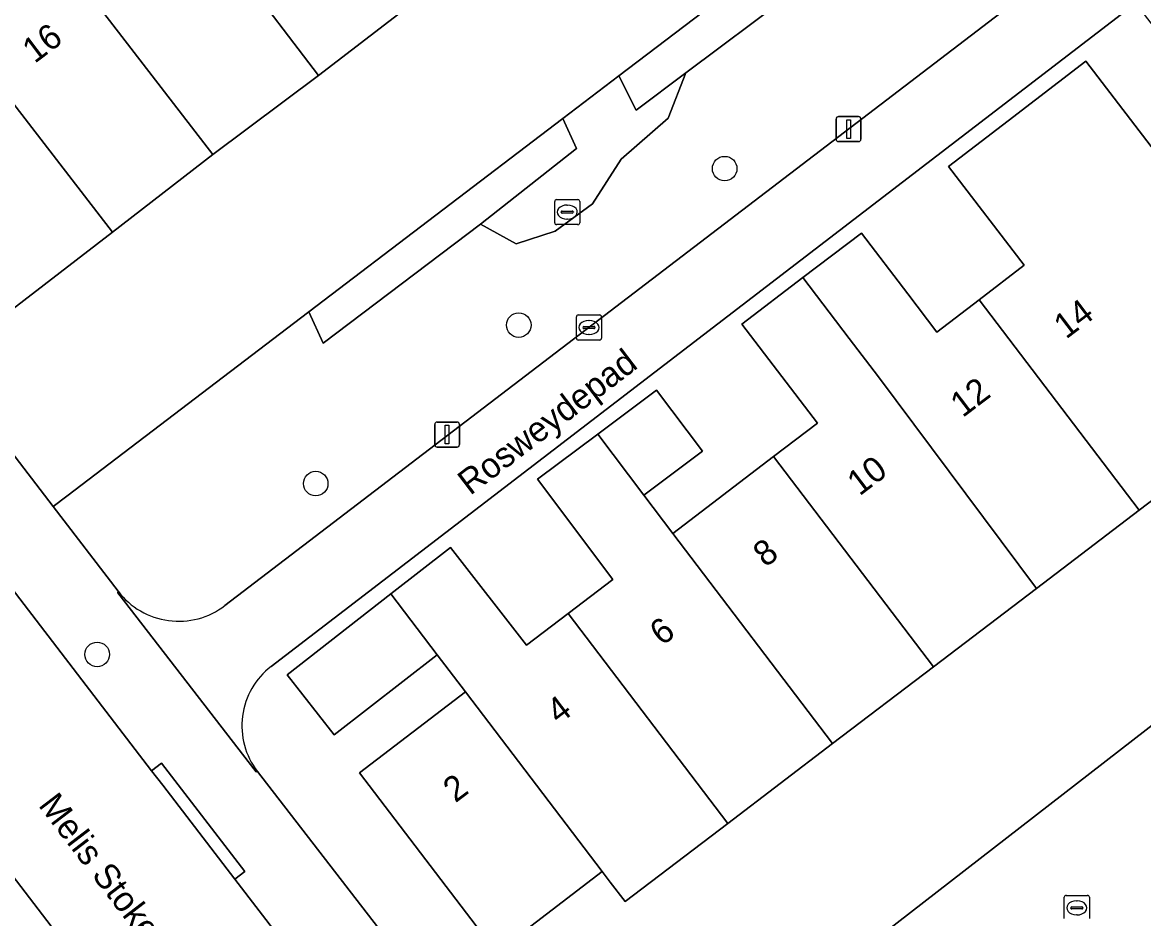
# Model space of a CAD drawing. Extents: x 159352 to 160617, y 385888 to 387323.
# Drawn here: x 159885.03 to 159929.72, y 386877.6 to 386913.31 of the extents above; entities that cross this region are included whole.
import ezdxf

# ---------------------------------------------------------------- set-up
doc = ezdxf.new("R2010")
doc.units = 0
for name, color, linetype in [('IMGEO_Boom', 7, 'Continuous'), ('IMGEO_Erf', 7, 'Continuous'), ('IMGEO_Groenvoorziening', 7, 'Continuous'), ('IMGEO_Kolk', 7, 'Continuous'), ('IMGEO_Lichtmast', 7, 'Continuous'), ('IMGEO_Muur', 7, 'Continuous'), ('IMGEO_Openbare_ruimte_label', 7, 'Continuous'), ('IMGEO_Pand', 7, 'Continuous'), ('IMGEO_Pand_nummerreeks', 7, 'Continuous'), ('IMGEO_Rijbaan_lokaal_open', 7, 'Continuous'), ('IMGEO_Rioolput', 7, 'Continuous'), ('IMGEO_Voetpad_open', 7, 'Continuous')]:
    doc.layers.add(name, color=color, linetype=linetype)

msp = doc.modelspace()

# ---------------------------------------------------------------- linework, layer by layer
at = {"layer": 'IMGEO_Boom'}
for centre in [(159913.026, 386907.488), (159904.819, 386901.25), (159896.725, 386894.935), (159888.014, 386888.127)]:
    msp.add_circle(centre, 0.489, dxfattribs=at)
at = {"layer": 'IMGEO_Erf'}
for points in [[(159870.46, 386914.646), (159881.018, 386900.864), (159886.259, 386894.024), (159886.806, 386894.44), (159896.45, 386901.779), (159906.58, 386909.489), (159908.807, 386911.184), (159914.819, 386915.759), (159922.908, 386921.915), (159923.216, 386922.15), (159907.427, 386942.853)], [(159900.954, 386914.377), (159896.832, 386911.198), (159892.627, 386908.049), (159888.619, 386904.958), (159884.453, 386901.745)], [(159940.937, 386893.732), (159939.494, 386895.614), (159941.782, 386897.369), (159943.212, 386895.476), (159943.507, 386895.697), (159929.411, 386914.079), (159894.951, 386887.65)], [(159936.156, 386898.896), (159929.55, 386893.869), (159925.451, 386890.751), (159921.352, 386887.632), (159917.329, 386884.571), (159913.153, 386881.394), (159909.057, 386878.277), (159908.463, 386879.055), (159908.147, 386879.47), (159903.933, 386876.252), (159898.471, 386883.405), (159902.695, 386886.632), (159901.565, 386888.116), (159897.462, 386884.916), (159895.589, 386887.317), (159899.721, 386890.539), (159902.094, 386892.39), (159905.133, 386888.494), (159906.789, 386889.758), (159908.565, 386891.113), (159905.571, 386895.106), (159907.974, 386896.909), (159910.314, 386898.664), (159912.141, 386896.227), (159909.806, 386894.475), (159910.958, 386892.939), (159914.978, 386896.008), (159916.724, 386897.341), (159913.716, 386901.295), (159916.147, 386903.144), (159918.478, 386904.918), (159920.324, 386902.492), (159921.48, 386900.972), (159923.165, 386902.259), (159924.97, 386903.637), (159921.949, 386907.569), (159924.323, 386909.393), (159927.416, 386911.769), (159932.291, 386905.426)], [(159894.4, 386883.464), (159901.44, 386874.348), (159906.693, 386867.545), (159906.85, 386867.341), (159907.033, 386867.481), (159905.022, 386870.111), (159906.481, 386871.027), (159908.191, 386871.087), (159909.86, 386869.643), (159940.937, 386893.732)]]:
    msp.add_lwpolyline(points, dxfattribs=at)
msp.add_arc((159896.763, 386885.282), 2.982, 127.4308, 217.5718, dxfattribs=at)
at = {"layer": 'IMGEO_Groenvoorziening'}
for points in [[(159925.791, 386918.773), (159923.216, 386922.15), (159922.908, 386921.915), (159914.819, 386915.759), (159915.525, 386914.347), (159911.48, 386911.301), (159910.776, 386909.492), (159908.898, 386907.862), (159907.764, 386906.09), (159906.276, 386904.991), (159904.716, 386904.495), (159903.299, 386905.275), (159897.026, 386900.526), (159896.45, 386901.779), (159886.806, 386894.44), (159886.259, 386894.024), (159888.851, 386890.641)], [(159893.103, 386890.071), (159925.235, 386914.625)], [(159946.022, 386892.417), (159943.507, 386895.697), (159943.212, 386895.476), (159940.937, 386893.732), (159909.86, 386869.643), (159907.033, 386867.481), (159906.85, 386867.341), (159909.441, 386863.986)]]:
    msp.add_lwpolyline(points, dxfattribs=at)
for points in [[(159914.819, 386915.759), (159908.807, 386911.184), (159909.5, 386909.811), (159911.48, 386911.301), (159915.525, 386914.347)], [(159911.48, 386911.301), (159909.5, 386909.811), (159908.807, 386911.184), (159906.58, 386909.489), (159907.126, 386908.287), (159903.299, 386905.275), (159904.716, 386904.495), (159906.276, 386904.991), (159907.764, 386906.09), (159908.898, 386907.862), (159910.776, 386909.492)], [(159906.58, 386909.489), (159896.45, 386901.779), (159897.026, 386900.526), (159903.299, 386905.275), (159907.126, 386908.287)]]:
    msp.add_lwpolyline(points, close=True, dxfattribs=at)
msp.add_arc((159891.262, 386892.481), 3.033, 217.3478, 307.3817, dxfattribs=at)
at = {"layer": 'IMGEO_Kolk'}
for p, q in [((159907.117, 386900.729), (159907.117, 386901.581)), ((159907.192, 386901.655), (159908.044, 386901.655)), ((159907.605, 386901.435), (159907.63, 386901.435)), ((159908.118, 386901.581), (159908.118, 386900.729)), ((159907.376, 386901.149), (159907.376, 386901.161)), ((159907.814, 386901.112), (159907.416, 386901.112)), ((159907.419, 386901.198), (159907.817, 386901.198)), ((159907.628, 386900.875), (159907.603, 386900.875)), ((159907.86, 386901.161), (159907.86, 386901.149)), ((159908.044, 386900.655), (159907.192, 386900.655))]:
    msp.add_line(p, q, dxfattribs=at)
for points in [[(159907.117, 386900.729), (159907.117, 386901.581)], [(159907.192, 386901.655), (159908.044, 386901.655)], [(159908.118, 386901.581), (159908.118, 386900.729)], [(159908.044, 386900.655), (159907.192, 386900.655)]]:
    msp.add_lwpolyline(points, dxfattribs=at)
for centre, radius, start, end in [((159907.194, 386901.579), 0.0765, 91.552, 178.448), ((159907.194, 386901.579), 0.0765, 91.552, 178.448), ((159908.042, 386901.579), 0.0765, 1.552, 88.448), ((159908.042, 386901.579), 0.0765, 1.552, 88.448), ((159907.416, 386901.158), 0.0403, 85.8775, 175.7526), ((159907.413, 386901.148), 0.0366, 178.938, 274.7102), ((159907.817, 386901.155), 0.043, 264.8664, 352.4533), ((159907.821, 386901.16), 0.0386, 1.7309, 96.639), ((159907.194, 386900.731), 0.0765, 181.552, 268.448), ((159907.194, 386900.731), 0.0765, 181.552, 268.448), ((159908.042, 386900.731), 0.0765, 271.552, 358.448), ((159908.042, 386900.731), 0.0765, 271.552, 358.448)]:
    msp.add_arc(centre, radius, start, end, dxfattribs=at)
for centre, major_axis, ratio, start_param, end_param in [((159907.604, 386901.155), (-0.387, 0.002), 0.722429, 4.712389, 7.853982), ((159907.629, 386901.155), (-0.39, 0.002), 0.717154, 1.570796, 4.712389)]:
    msp.add_ellipse(centre, major_axis=major_axis, ratio=ratio, start_param=start_param, end_param=end_param, dxfattribs=at)
at = {"layer": 'IMGEO_Lichtmast'}
for p, q in [((159917.469, 386908.663), (159917.469, 386909.463)), ((159917.469, 386909.463), (159917.469, 386908.663)), ((159917.569, 386909.563), (159918.359, 386909.563)), ((159918.359, 386909.563), (159917.569, 386909.563)), ((159918.459, 386909.463), (159918.459, 386908.663)), ((159918.459, 386908.663), (159918.459, 386909.463)), ((159918.359, 386908.563), (159917.569, 386908.563)), ((159917.569, 386908.563), (159918.359, 386908.563)), ((159901.467, 386896.488), (159901.467, 386897.288)), ((159901.467, 386897.288), (159901.467, 386896.488)), ((159901.567, 386897.388), (159902.357, 386897.388)), ((159902.357, 386897.388), (159901.567, 386897.388)), ((159902.457, 386897.288), (159902.457, 386896.488)), ((159902.457, 386896.488), (159902.457, 386897.288)), ((159902.357, 386896.388), (159901.567, 386896.388)), ((159901.567, 386896.388), (159902.357, 386896.388))]:
    msp.add_line(p, q, dxfattribs=at)
for points in [[(159917.889, 386909.438), (159918.039, 386909.438), (159918.039, 386908.688), (159917.889, 386908.688), (159917.889, 386909.438)], [(159901.887, 386897.263), (159902.037, 386897.263), (159902.037, 386896.513), (159901.887, 386896.513), (159901.887, 386897.263)]]:
    msp.add_lwpolyline(points, dxfattribs=at)
for centre, start, end in [((159917.569, 386909.463), 90, 180), ((159917.569, 386909.463), 90, 180), ((159918.359, 386909.463), 0, 90), ((159918.359, 386909.463), 360, 90), ((159917.569, 386908.663), 180, 270), ((159917.569, 386908.663), 180, 270), ((159918.359, 386908.663), 270, 0), ((159918.359, 386908.663), 270, 0), ((159901.567, 386897.288), 90, 180), ((159901.567, 386897.288), 90, 180), ((159902.357, 386897.288), 0, 90), ((159902.357, 386897.288), 360, 90), ((159901.567, 386896.488), 180, 270), ((159901.567, 386896.488), 180, 270), ((159902.357, 386896.488), 270, 0), ((159902.357, 386896.488), 270, 0)]:
    msp.add_arc(centre, 0.1, start, end, dxfattribs=at)
at = {"layer": 'IMGEO_Muur'}
msp.add_lwpolyline([(159886.259, 386894.024), (159881.018, 386900.864)], dxfattribs=at)
at = {"layer": 'IMGEO_Pand'}
for points in [[(159900.954, 386914.377), (159894.513, 386922.731), (159892.831, 386921.434), (159889.779, 386925.392), (159888.293, 386924.246), (159887.451, 386923.597), (159890.434, 386919.612), (159896.832, 386911.198)], [(159896.832, 386911.198), (159890.434, 386919.612), (159887.451, 386923.597), (159885.101, 386921.785), (159888.139, 386917.846), (159886.217, 386916.364), (159892.627, 386908.049)], [(159892.627, 386908.049), (159886.217, 386916.364), (159884.604, 386915.12), (159881.584, 386919.037), (159879.19, 386917.191), (159888.619, 386904.958)], [(159876.96, 386915.472), (159878.641, 386913.292), (159876.702, 386911.797), (159883.592, 386902.861), (159884.453, 386901.745), (159888.619, 386904.958), (159879.19, 386917.191)], [(159932.291, 386905.426), (159927.416, 386911.769), (159924.323, 386909.393), (159921.949, 386907.569), (159924.97, 386903.637), (159923.165, 386902.259), (159929.55, 386893.869), (159936.156, 386898.896), (159933.432, 386902.478), (159934.123, 386903.004), (159932.284, 386905.421)], [(159923.165, 386902.259), (159921.48, 386900.972), (159920.324, 386902.492), (159918.478, 386904.918), (159916.147, 386903.144), (159917.993, 386900.718), (159919.152, 386899.195), (159925.451, 386890.751), (159929.55, 386893.869)], [(159919.152, 386899.195), (159917.993, 386900.718), (159916.147, 386903.144), (159913.716, 386901.295), (159916.724, 386897.341), (159914.978, 386896.008), (159921.352, 386887.632), (159925.451, 386890.751)], [(159909.806, 386894.475), (159912.141, 386896.227), (159910.314, 386898.664), (159907.974, 386896.909)], [(159913.153, 386881.394), (159917.329, 386884.571), (159910.958, 386892.939), (159909.806, 386894.475), (159907.974, 386896.909), (159905.571, 386895.106), (159908.565, 386891.113), (159906.789, 386889.758)], [(159917.329, 386884.571), (159921.352, 386887.632), (159914.978, 386896.008), (159910.958, 386892.939)], [(159906.789, 386889.758), (159905.133, 386888.494), (159902.094, 386892.39), (159899.721, 386890.539), (159901.565, 386888.116), (159902.695, 386886.632), (159908.147, 386879.47), (159908.463, 386879.055), (159909.057, 386878.277), (159913.153, 386881.394)], [(159899.721, 386890.539), (159895.589, 386887.317), (159897.462, 386884.916), (159901.565, 386888.116)], [(159902.695, 386886.632), (159898.471, 386883.405), (159903.933, 386876.252), (159908.147, 386879.47)]]:
    msp.add_lwpolyline(points, close=True, dxfattribs=at)
at = {"layer": 'IMGEO_Rijbaan_lokaal_open'}
for points in [[(159893.507, 386879.167), (159890.632, 386882.91), (159890.186, 386883.493), (159868.525, 386911.76), (159863.004, 386907.526), (159881.47, 386883.452), (159901.575, 386857.157), (159920.837, 386832.09)], [(159926.071, 386836.716), (159906.413, 386862.363), (159893.507, 386879.167)]]:
    msp.add_lwpolyline(points, dxfattribs=at)
at = {"layer": 'IMGEO_Rioolput'}
for p, q in [((159906.251, 386905.328), (159906.251, 386906.18)), ((159906.326, 386906.254), (159907.178, 386906.254)), ((159907.252, 386906.18), (159907.252, 386905.328)), ((159906.51, 386905.748), (159906.51, 386905.76)), ((159906.948, 386905.711), (159906.55, 386905.711)), ((159906.553, 386905.797), (159906.951, 386905.797)), ((159906.739, 386906.034), (159906.764, 386906.034)), ((159906.994, 386905.76), (159906.994, 386905.748)), ((159907.178, 386905.254), (159906.326, 386905.254)), ((159906.762, 386905.474), (159906.737, 386905.474)), ((159926.561, 386877.599), (159926.561, 386878.451)), ((159926.636, 386878.525), (159927.488, 386878.525)), ((159927.562, 386878.451), (159927.562, 386877.599)), ((159926.82, 386878.019), (159926.82, 386878.031)), ((159927.258, 386877.982), (159926.86, 386877.982)), ((159926.863, 386878.068), (159927.261, 386878.068)), ((159927.049, 386878.305), (159927.074, 386878.305)), ((159927.304, 386878.031), (159927.304, 386878.019)), ((159927.072, 386877.745), (159927.047, 386877.745))]:
    msp.add_line(p, q, dxfattribs=at)
for points in [[(159906.251, 386905.328), (159906.251, 386906.18)], [(159906.326, 386906.254), (159907.178, 386906.254)], [(159907.252, 386906.18), (159907.252, 386905.328)], [(159907.178, 386905.254), (159906.326, 386905.254)], [(159926.561, 386877.599), (159926.561, 386878.451)], [(159926.636, 386878.525), (159927.488, 386878.525)], [(159927.562, 386878.451), (159927.562, 386877.599)]]:
    msp.add_lwpolyline(points, dxfattribs=at)
for centre, radius, start, end in [((159906.328, 386906.178), 0.0765, 91.552, 178.448), ((159906.328, 386906.178), 0.0765, 91.552, 178.448), ((159907.176, 386906.178), 0.0765, 1.552, 88.448), ((159907.176, 386906.178), 0.0765, 1.552, 88.448), ((159906.55, 386905.757), 0.0403, 85.8775, 175.7526), ((159906.547, 386905.747), 0.0366, 178.938, 274.7102), ((159906.951, 386905.754), 0.043, 264.8664, 352.4533), ((159906.955, 386905.759), 0.0386, 1.7309, 96.639), ((159906.328, 386905.33), 0.0765, 181.552, 268.448), ((159906.328, 386905.33), 0.0765, 181.552, 268.448), ((159907.176, 386905.33), 0.0765, 271.552, 358.448), ((159907.176, 386905.33), 0.0765, 271.552, 358.448), ((159926.638, 386878.449), 0.0765, 91.552, 178.448), ((159926.638, 386878.449), 0.0765, 91.552, 178.448), ((159927.486, 386878.449), 0.0765, 1.552, 88.448), ((159927.486, 386878.449), 0.0765, 1.552, 88.448), ((159926.86, 386878.028), 0.0403, 85.8775, 175.7526), ((159926.857, 386878.018), 0.0366, 178.938, 274.7102), ((159927.261, 386878.025), 0.043, 264.8664, 352.4533), ((159927.265, 386878.03), 0.0386, 1.7309, 96.639)]:
    msp.add_arc(centre, radius, start, end, dxfattribs=at)
for centre, major_axis, ratio, start_param, end_param in [((159906.738, 386905.754), (-0.387, 0.002), 0.722429, 4.712389, 7.853982), ((159906.763, 386905.754), (-0.39, 0.002), 0.717154, 1.570796, 4.712389), ((159927.048, 386878.025), (-0.387, 0.002), 0.722429, 4.712389, 7.853982), ((159927.073, 386878.025), (-0.39, 0.002), 0.717154, 1.570796, 4.712389)]:
    msp.add_ellipse(centre, major_axis=major_axis, ratio=ratio, start_param=start_param, end_param=end_param, dxfattribs=at)
at = {"layer": 'IMGEO_Voetpad_open'}
for points in [[(159894.4, 386883.464), (159894.357, 386883.453), (159888.836, 386890.585), (159888.851, 386890.641), (159886.259, 386894.024), (159881.018, 386900.864), (159870.46, 386914.646)], [(159925.235, 386914.625), (159893.103, 386890.071)], [(159894.951, 386887.65), (159929.411, 386914.079)], [(159868.084, 386912.335), (159868.525, 386911.76), (159890.186, 386883.493), (159890.582, 386883.797), (159893.903, 386879.471), (159893.507, 386879.167), (159906.413, 386862.363), (159926.071, 386836.716)], [(159901.575, 386857.157), (159881.47, 386883.452), (159863.004, 386907.526), (159862.606, 386908.045)], [(159888.851, 386890.641), (159888.836, 386890.585), (159894.357, 386883.453), (159894.4, 386883.464)], [(159928.655, 386838.92), (159926.951, 386841.131), (159914.522, 386857.264), (159914.514, 386857.261), (159909.437, 386863.968), (159909.441, 386863.986), (159906.85, 386867.341), (159906.693, 386867.545), (159901.44, 386874.348), (159894.4, 386883.464)]]:
    msp.add_lwpolyline(points, dxfattribs=at)
msp.add_lwpolyline([(159893.507, 386879.167), (159893.903, 386879.471), (159890.582, 386883.797), (159890.186, 386883.493), (159890.632, 386882.91)], close=True, dxfattribs=at)
for centre, radius, start, end in [((159891.262, 386892.481), 3.033, 217.3478, 307.3817), ((159896.763, 386885.282), 2.982, 127.4308, 217.5718)]:
    msp.add_arc(centre, radius, start, end, dxfattribs=at)

# ---------------------------------------------------------------- texts
at = {"layer": 'IMGEO_Openbare_ruimte_label'}
for s, rotation, p in [('Rosweydepad', 37.317, (159902.882, 386894.439)), ('Melis Stokelaan', 307.3973, (159885.643, 386882.11))]:
    msp.add_text(s, height=1, rotation=rotation, dxfattribs=at).set_placement(p)
at = {"layer": 'IMGEO_Pand_nummerreeks'}
for s, rotation, p in [('16', 37.0863, (159885.521, 386911.655)), ('14', 37.2079, (159926.633, 386900.668)), ('12', 37.2079, (159922.512, 386897.54)), ('10', 37.2082, (159918.399, 386894.417)), ('8', 37.2082, (159914.649, 386891.571)), ('6', 37.2082, (159910.529, 386888.442)), ('4', 37.2079, (159906.412, 386885.315)), ('2', 37.2079, (159902.292, 386882.187))]:
    msp.add_text(s, height=1, rotation=rotation, dxfattribs=at).set_placement(p)

doc.saveas('drawing.dxf')
